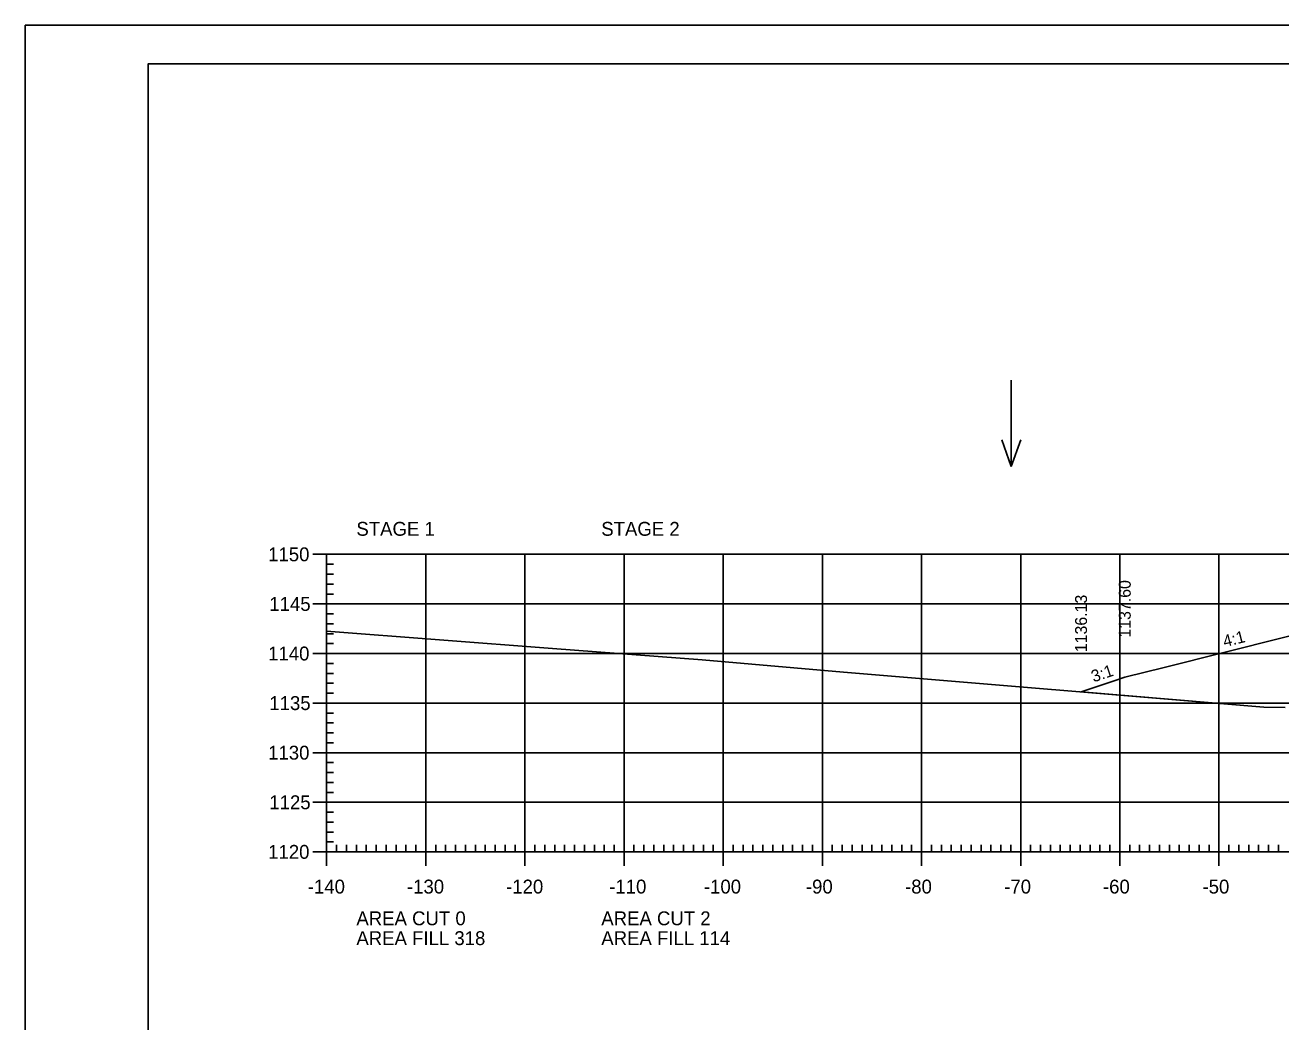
# Model space of a CAD drawing. Extents: x 1322838 to 1324533, y 339903 to 351025.
# Drawn here: x 1323533.3 to 1323660, y 340869.3 to 340969.8 of the extents above; entities that cross this region are included whole.
import ezdxf

# ---------------------------------------------------------------- set-up
doc = ezdxf.new("R2010")
doc.units = 0
for name, color, linetype in [('R_Axis', 7, 'Continuous'), ('R_Axis Annot', 7, 'Continuous'), ('R_Border', 7, 'Continuous'), ('R_Exist Surface', 7, 'Continuous'), ('R_Fin Surface', 7, 'Continuous'), ('R_Fin Surface Annot', 7, 'Continuous'), ('R_Grid', 7, 'Continuous'), ('R_No Plot', 7, 'Continuous'), ('R_Water Annot', 7, 'Continuous')]:
    doc.layers.add(name, color=color, linetype=linetype)

msp = doc.modelspace()

# ---------------------------------------------------------------- linework, layer by layer
at = {"layer": 'R_Axis'}
for p, q in [((1323562.32, 340916.45), (1323565.12, 340916.45)), ((1323563.72, 340886.45), (1323563.72, 340916.45)), ((1323563.72, 340915.45), (1323564.42, 340915.45)), ((1323563.72, 340914.45), (1323564.42, 340914.45)), ((1323563.72, 340913.45), (1323564.42, 340913.45)), ((1323563.72, 340912.45), (1323564.42, 340912.45)), ((1323562.32, 340911.45), (1323565.12, 340911.45)), ((1323563.72, 340910.45), (1323564.42, 340910.45)), ((1323563.72, 340909.45), (1323564.42, 340909.45)), ((1323563.72, 340908.45), (1323564.42, 340908.45)), ((1323563.72, 340907.45), (1323564.42, 340907.45)), ((1323562.32, 340906.45), (1323565.12, 340906.45)), ((1323563.72, 340905.45), (1323564.42, 340905.45)), ((1323563.72, 340904.45), (1323564.42, 340904.45)), ((1323563.72, 340903.45), (1323564.42, 340903.45)), ((1323563.72, 340902.45), (1323564.42, 340902.45)), ((1323562.32, 340901.45), (1323565.12, 340901.45)), ((1323563.72, 340900.45), (1323564.42, 340900.45)), ((1323563.72, 340899.45), (1323564.42, 340899.45)), ((1323563.72, 340898.45), (1323564.42, 340898.45)), ((1323563.72, 340897.45), (1323564.42, 340897.45)), ((1323562.32, 340896.45), (1323565.12, 340896.45)), ((1323563.72, 340895.45), (1323564.42, 340895.45)), ((1323563.72, 340894.45), (1323564.42, 340894.45)), ((1323563.72, 340893.45), (1323564.42, 340893.45)), ((1323563.72, 340892.45), (1323564.42, 340892.45)), ((1323562.32, 340891.45), (1323565.12, 340891.45)), ((1323563.72, 340890.45), (1323564.42, 340890.45)), ((1323563.72, 340889.45), (1323564.42, 340889.45)), ((1323563.72, 340888.45), (1323564.42, 340888.45)), ((1323563.72, 340885.05), (1323563.72, 340887.85)), ((1323563.72, 340887.45), (1323564.42, 340887.45)), ((1323564.72, 340886.45), (1323564.72, 340887.15)), ((1323565.72, 340886.45), (1323565.72, 340887.15)), ((1323566.72, 340886.45), (1323566.72, 340887.15)), ((1323567.72, 340886.45), (1323567.72, 340887.15)), ((1323568.72, 340886.45), (1323568.72, 340887.15)), ((1323569.72, 340886.45), (1323569.72, 340887.15)), ((1323570.72, 340886.45), (1323570.72, 340887.15)), ((1323571.72, 340886.45), (1323571.72, 340887.15)), ((1323572.72, 340886.45), (1323572.72, 340887.15)), ((1323573.72, 340885.05), (1323573.72, 340887.85)), ((1323574.72, 340886.45), (1323574.72, 340887.15)), ((1323575.72, 340886.45), (1323575.72, 340887.15)), ((1323576.72, 340886.45), (1323576.72, 340887.15)), ((1323577.72, 340886.45), (1323577.72, 340887.15)), ((1323578.72, 340886.45), (1323578.72, 340887.15)), ((1323579.72, 340886.45), (1323579.72, 340887.15)), ((1323580.72, 340886.45), (1323580.72, 340887.15)), ((1323581.72, 340886.45), (1323581.72, 340887.15)), ((1323582.72, 340886.45), (1323582.72, 340887.15)), ((1323583.72, 340885.05), (1323583.72, 340887.85)), ((1323584.72, 340886.45), (1323584.72, 340887.15)), ((1323585.72, 340886.45), (1323585.72, 340887.15)), ((1323586.72, 340886.45), (1323586.72, 340887.15)), ((1323587.72, 340886.45), (1323587.72, 340887.15)), ((1323588.72, 340886.45), (1323588.72, 340887.15)), ((1323589.72, 340886.45), (1323589.72, 340887.15)), ((1323590.72, 340886.45), (1323590.72, 340887.15)), ((1323591.72, 340886.45), (1323591.72, 340887.15)), ((1323592.72, 340886.45), (1323592.72, 340887.15)), ((1323593.72, 340885.05), (1323593.72, 340887.85)), ((1323594.72, 340886.45), (1323594.72, 340887.15)), ((1323595.72, 340886.45), (1323595.72, 340887.15)), ((1323596.72, 340886.45), (1323596.72, 340887.15)), ((1323597.72, 340886.45), (1323597.72, 340887.15)), ((1323598.72, 340886.45), (1323598.72, 340887.15)), ((1323599.72, 340886.45), (1323599.72, 340887.15)), ((1323600.72, 340886.45), (1323600.72, 340887.15)), ((1323601.72, 340886.45), (1323601.72, 340887.15)), ((1323602.72, 340886.45), (1323602.72, 340887.15)), ((1323603.72, 340885.05), (1323603.72, 340887.85)), ((1323604.72, 340886.45), (1323604.72, 340887.15)), ((1323605.72, 340886.45), (1323605.72, 340887.15)), ((1323606.72, 340886.45), (1323606.72, 340887.15)), ((1323607.72, 340886.45), (1323607.72, 340887.15)), ((1323608.72, 340886.45), (1323608.72, 340887.15)), ((1323609.72, 340886.45), (1323609.72, 340887.15)), ((1323610.72, 340886.45), (1323610.72, 340887.15)), ((1323611.72, 340886.45), (1323611.72, 340887.15)), ((1323612.72, 340886.45), (1323612.72, 340887.15)), ((1323613.72, 340885.05), (1323613.72, 340887.85)), ((1323614.72, 340886.45), (1323614.72, 340887.15)), ((1323615.72, 340886.45), (1323615.72, 340887.15)), ((1323616.72, 340886.45), (1323616.72, 340887.15)), ((1323617.72, 340886.45), (1323617.72, 340887.15)), ((1323618.72, 340886.45), (1323618.72, 340887.15)), ((1323619.72, 340886.45), (1323619.72, 340887.15)), ((1323620.72, 340886.45), (1323620.72, 340887.15)), ((1323621.72, 340886.45), (1323621.72, 340887.15)), ((1323622.72, 340886.45), (1323622.72, 340887.15)), ((1323623.72, 340885.05), (1323623.72, 340887.85)), ((1323624.72, 340886.45), (1323624.72, 340887.15)), ((1323625.72, 340886.45), (1323625.72, 340887.15)), ((1323626.72, 340886.45), (1323626.72, 340887.15)), ((1323627.72, 340886.45), (1323627.72, 340887.15)), ((1323628.72, 340886.45), (1323628.72, 340887.15)), ((1323629.72, 340886.45), (1323629.72, 340887.15)), ((1323630.72, 340886.45), (1323630.72, 340887.15)), ((1323631.72, 340886.45), (1323631.72, 340887.15)), ((1323632.72, 340886.45), (1323632.72, 340887.15)), ((1323633.72, 340885.05), (1323633.72, 340887.85)), ((1323634.72, 340886.45), (1323634.72, 340887.15)), ((1323635.72, 340886.45), (1323635.72, 340887.15)), ((1323636.72, 340886.45), (1323636.72, 340887.15)), ((1323637.72, 340886.45), (1323637.72, 340887.15)), ((1323638.72, 340886.45), (1323638.72, 340887.15)), ((1323639.72, 340886.45), (1323639.72, 340887.15)), ((1323640.72, 340886.45), (1323640.72, 340887.15)), ((1323641.72, 340886.45), (1323641.72, 340887.15)), ((1323642.72, 340886.45), (1323642.72, 340887.15)), ((1323643.72, 340885.05), (1323643.72, 340887.85)), ((1323644.72, 340886.45), (1323644.72, 340887.15)), ((1323645.72, 340886.45), (1323645.72, 340887.15)), ((1323646.72, 340886.45), (1323646.72, 340887.15)), ((1323647.72, 340886.45), (1323647.72, 340887.15)), ((1323648.72, 340886.45), (1323648.72, 340887.15)), ((1323649.72, 340886.45), (1323649.72, 340887.15)), ((1323650.72, 340886.45), (1323650.72, 340887.15)), ((1323651.72, 340886.45), (1323651.72, 340887.15)), ((1323652.72, 340886.45), (1323652.72, 340887.15)), ((1323653.72, 340885.05), (1323653.72, 340887.85)), ((1323654.72, 340886.45), (1323654.72, 340887.15)), ((1323655.72, 340886.45), (1323655.72, 340887.15)), ((1323656.72, 340886.45), (1323656.72, 340887.15)), ((1323657.72, 340886.45), (1323657.72, 340887.15)), ((1323658.72, 340886.45), (1323658.72, 340887.15)), ((1323659.72, 340886.45), (1323659.72, 340887.15)), ((1323562.32, 340886.45), (1323565.12, 340886.45)), ((1323563.72, 340886.45), (1323843.72, 340886.45))]:
    msp.add_line(p, q, dxfattribs=at)
at = {"layer": 'R_Border'}
for p, q in [((1323545.72, 340965.91), (1323861.9, 340965.91)), ((1323545.72, 340760.45), (1323545.72, 340965.91))]:
    msp.add_line(p, q, dxfattribs=at)
at = {"layer": 'R_Exist Surface'}
msp.add_lwpolyline([(1323563.72, 340908.71), (1323586.5, 340906.96), (1323601.59, 340905.81), (1323615.84, 340904.57), (1323658.23, 340901.05), (1323660.4, 340901)], dxfattribs=at)
at = {"layer": 'R_Fin Surface'}
msp.add_lwpolyline([(1323639.81, 340902.58), (1323643.06, 340903.67), (1323644.22, 340904.05), (1323648.19, 340905.04), (1323660.22, 340908.05), (1323666.22, 340909.55), (1323667.02, 340909.58), (1323672.22, 340909.79), (1323674.22, 340909.83), (1323695.06, 340910.25), (1323703.72, 340910.42), (1323733.22, 340909.83), (1323735.22, 340909.79), (1323741.22, 340909.55), (1323742.21, 340909.3), (1323747.22, 340908.05), (1323756.04, 340905.84), (1323763.22, 340904.05), (1323781.03, 340898.11), (1323786.28, 340896.36)], dxfattribs=at)
at = {"layer": 'R_Grid'}
for p, q in [((1323563.72, 340916.45), (1323843.72, 340916.45)), ((1323563.72, 340886.45), (1323563.72, 340916.45)), ((1323573.72, 340886.45), (1323573.72, 340916.45)), ((1323583.72, 340886.45), (1323583.72, 340916.45)), ((1323593.72, 340886.45), (1323593.72, 340916.45)), ((1323603.72, 340886.45), (1323603.72, 340916.45)), ((1323613.72, 340886.45), (1323613.72, 340916.45)), ((1323623.72, 340886.45), (1323623.72, 340916.45)), ((1323633.72, 340886.45), (1323633.72, 340916.45)), ((1323643.72, 340886.45), (1323643.72, 340916.45)), ((1323653.72, 340886.45), (1323653.72, 340916.45)), ((1323563.72, 340911.45), (1323843.72, 340911.45)), ((1323563.72, 340906.45), (1323843.72, 340906.45)), ((1323563.72, 340901.45), (1323843.72, 340901.45)), ((1323563.72, 340896.45), (1323843.72, 340896.45)), ((1323563.72, 340891.45), (1323843.72, 340891.45)), ((1323563.72, 340886.45), (1323843.72, 340886.45))]:
    msp.add_line(p, q, dxfattribs=at)
at = {"layer": 'R_No Plot'}
msp.add_line((1323533.31, 340969.81), (1323866.65, 340969.81), dxfattribs=at)
for points in [[(1323533.31, 340969.81), (1323866.65, 340969.81), (1323866.65, 340756.47), (1323533.31, 340756.47)], [(1323779.64, 340965.91), (1323799.26, 340965.91), (1323799.26, 340956.03), (1323815.37, 340956.03), (1323838.57, 340956.03), (1323838.57, 340923.36), (1323861.77, 340923.36), (1323861.9, 340760.45), (1323545.72, 340760.45), (1323545.72, 340965.91)]]:
    msp.add_lwpolyline(points, close=True, dxfattribs=at)
msp.add_lwpolyline([(1323660.22, 340908.05), (1323648.19, 340905.04), (1323644.22, 340904.05), (1323643.06, 340903.67), (1323639.81, 340902.58), (1323658.23, 340901.05), (1323660.4, 340901)], dxfattribs=at)
at = {"layer": 'R_Water Annot'}
for p, q in [((1323632.77, 340934.01), (1323632.77, 340925.32)), ((1323632.77, 340925.32), (1323631.81, 340927.98)), ((1323632.77, 340925.32), (1323633.74, 340927.98))]:
    msp.add_line(p, q, dxfattribs=at)

# ---------------------------------------------------------------- texts
at = {"layer": 'R_Axis Annot'}
for s, p in [('STAGE 1', (1323566.72, 340918.32)), ('STAGE 2', (1323591.42, 340918.32)), ('1150', (1323557.82, 340915.75)), ('1145', (1323557.94, 340910.75)), ('1140', (1323557.82, 340905.75)), ('1135', (1323557.94, 340900.75)), ('1130', (1323557.82, 340895.75)), ('1125', (1323557.94, 340890.75)), ('1120', (1323557.82, 340885.75)), ('-140', (1323561.82, 340882.25)), ('-130', (1323571.82, 340882.25)), ('-120', (1323581.82, 340882.25)), ('-110', (1323592.22, 340882.25)), ('-100', (1323601.77, 340882.25)), ('-90', (1323612.06, 340882.25)), ('-80', (1323622.06, 340882.25)), ('-70', (1323632.06, 340882.25)), ('-60', (1323642.02, 340882.25)), ('-50', (1323652.06, 340882.25)), ('AREA CUT 0', (1323566.72, 340879.05)), ('AREA CUT 2', (1323591.42, 340879.05)), ('AREA FILL 318', (1323566.72, 340877.05)), ('AREA FILL 114', (1323591.42, 340877.05))]:
    msp.add_text(s, height=1.4, dxfattribs=at).set_placement(p)
at = {"layer": 'R_Fin Surface Annot'}
for s, rotation, p in [('1137.60', 90, (1323644.82, 340908.05)), ('1136.13', 90, (1323640.41, 340906.58)), ('4:1', 14.0362, (1323654.29, 340907.08)), ('3:1', 18.4389, (1323641.07, 340903.53))]:
    msp.add_text(s, height=1.2, rotation=rotation, dxfattribs=at).set_placement(p)

doc.saveas('drawing.dxf')
